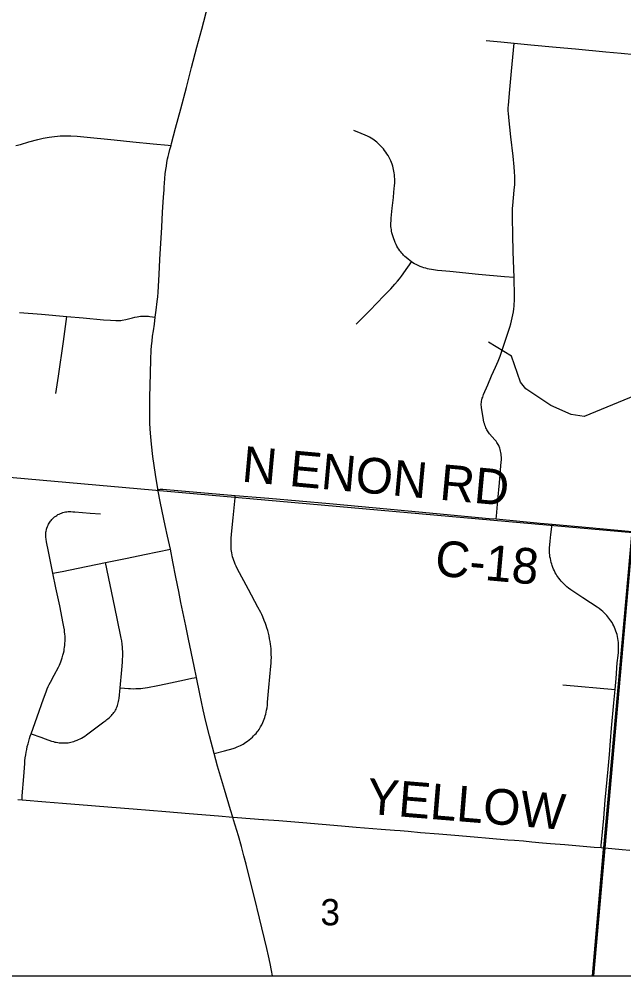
# Model space of a CAD drawing. Extents: x 0 to 1134, y 0 to 440.
# Drawn here: x 839.228 to 840.192, y 355.718 to 357.243 of the extents above; entities that cross this region are included whole.
import ezdxf

# ---------------------------------------------------------------- set-up
doc = ezdxf.new("R2010")
doc.units = 0
for name, color, linetype in [('GM_X_County_Road', 7, 'Continuous'), ('GM_X_County_Road_Text', 7, 'Continuous'), ('GM_X_Major_River', 7, 'Continuous'), ('GM_X_Minor_River', 7, 'Continuous'), ('GM_X_Section_Text', 7, 'Continuous'), ('GM_X_Township_Road', 7, 'Continuous'), ('GM_X_Unincorporated', 7, 'Continuous'), ('SH_Cut_Line', 7, 'Continuous')]:
    doc.layers.add(name, color=color, linetype=linetype)

msp = doc.modelspace()

# ---------------------------------------------------------------- linework, layer by layer
at = {"layer": 'GM_X_County_Road'}
for points in [[(839.4704, 357.0414), (839.4712, 357.0444), (839.4776, 357.069), (839.4858, 357.0995), (839.495, 357.1335), (839.5032, 357.1653), (839.5115, 357.1978), (839.5193, 357.2264), (839.5298, 357.2651), (839.5376, 357.2944), (839.5443, 357.319), (839.5546, 357.3568), (839.5598, 357.3773), (839.5666, 357.4063), (839.5687, 357.4158)], [(839.4453, 356.7675), (839.4467, 356.7786), (839.4484, 356.7926), (839.4493, 356.8002), (839.4498, 356.8074), (839.4514, 356.8358), (839.4526, 356.8593), (839.4556, 356.9113), (839.457, 356.9348), (839.4586, 356.959), (839.4592, 356.9705), (839.4595, 356.9747), (839.46, 356.9814), (839.4606, 356.9888), (839.4613, 356.9961), (839.4622, 357.0028), (839.463, 357.0084), (839.4639, 357.0139), (839.465, 357.0198), (839.4659, 357.0237), (839.4669, 357.0279), (839.4687, 357.0348), (839.4704, 357.0414)], [(839.4495, 356.4932), (839.4492, 356.4942), (839.4455, 356.5169), (839.4416, 356.5458), (839.4394, 356.5655), (839.4383, 356.5768), (839.4372, 356.589), (839.4368, 356.5995), (839.4365, 356.6122), (839.4364, 356.6237), (839.4366, 356.6398), (839.4375, 356.6783), (839.4381, 356.7), (839.4388, 356.7149), (839.4393, 356.7221), (839.4401, 356.7292), (839.441, 356.7373), (839.4422, 356.7457), (839.4438, 356.7566), (839.4453, 356.7675)], [(839.4495, 356.4932), (839.4531, 356.4936), (839.4555, 356.4937), (839.4575, 356.4936), (839.4813, 356.4916), (839.5728, 356.4836)], [(839.4693, 356.3978), (839.4647, 356.4188), (839.4612, 356.4358), (839.4537, 356.4711), (839.4495, 356.4932)], [(839.5728, 356.4836), (839.6263, 356.479), (839.7228, 356.4706), (839.8201, 356.4616), (839.8938, 356.4549), (839.9774, 356.4471), (839.9887, 356.4461)], [(839.9887, 356.4461), (840.0586, 356.4396), (840.0781, 356.4378)], [(840.0781, 356.4378), (840.137, 356.4324), (840.2055, 356.4261)], [(839.5109, 356.1937), (839.5072, 356.2113), (839.4981, 356.2544), (839.4938, 356.2757), (839.4861, 356.3128), (839.4826, 356.3305), (839.4779, 356.3536), (839.4733, 356.3777), (839.4693, 356.3978)], [(839.5392, 356.0722), (839.5316, 356.1003), (839.5259, 356.1232), (839.5217, 356.1419), (839.5164, 356.1676), (839.5109, 356.1937)], [(839.5688, 355.9711), (839.5654, 355.9827), (839.5555, 356.0148), (839.5446, 356.0523), (839.5392, 356.0722)], [(839.2261, 355.9993), (839.2329, 355.9987)], [(839.2329, 355.9987), (839.2706, 355.9954), (839.2973, 355.9935), (839.3437, 355.9896), (839.3759, 355.9869), (839.4099, 355.9841), (839.4619, 355.9799), (839.4991, 355.977), (839.5461, 355.9729), (839.5688, 355.9711)], [(839.6319, 355.7181), (839.6304, 355.7267), (839.6283, 355.7377), (839.6257, 355.7502), (839.6232, 355.7615), (839.6116, 355.8098), (839.6034, 355.843), (839.5962, 355.8719), (839.5902, 355.8961), (839.5867, 355.9094), (839.5826, 355.9243), (839.5778, 355.941), (839.57, 355.9666), (839.5688, 355.9711)], [(839.5688, 355.9711), (839.5765, 355.9704), (839.617, 355.9674)], [(839.617, 355.9674), (839.618, 355.9673), (839.6422, 355.9656), (839.6805, 355.9623), (839.7424, 355.957), (839.7653, 355.9549), (839.8056, 355.9519), (839.8267, 355.9502), (839.8359, 355.9495), (839.8483, 355.9484), (839.8681, 355.9467), (839.8972, 355.9444), (839.9226, 355.9423), (839.9535, 355.9395), (839.9777, 355.9375), (840.0074, 355.935), (840.0178, 355.9341), (840.0321, 355.9331), (840.0457, 355.9318), (840.0624, 355.9302), (840.0754, 355.9291), (840.0983, 355.9273), (840.1447, 355.9233), (840.156, 355.9225)], [(840.156, 355.9225), (840.1605, 355.9222), (840.1621, 355.9221), (840.1893, 355.9196), (840.2017, 355.9185)]]:
    msp.add_lwpolyline(points, dxfattribs=at)
at = {"layer": 'GM_X_Major_River'}
for points in [[(839.1188, 355.7181), (840.144, 355.7181), (840.2068, 356.4238), (839.1941, 356.514)], [(840.144, 355.7181), (841.1538, 355.7181), (841.2109, 356.3404), (840.2068, 356.4238)]]:
    msp.add_lwpolyline(points, close=True, dxfattribs=at)
at = {"layer": 'GM_X_Minor_River'}
msp.add_lwpolyline([(840.2283, 356.6503), (840.1288, 356.6096), (840.1084, 356.6123), (840.0758, 356.6267), (840.0358, 356.6537), (840.0277, 356.6641), (840.0134, 356.7054), (839.9767, 356.7278)], dxfattribs=at)
at = {"layer": 'GM_X_Township_Road'}
msp.add_line((840.0948, 356.1818), (840.1782, 356.1745), dxfattribs=at)
for points in [[(839.9726, 357.2087), (839.9961, 357.2062), (840.0176, 357.2042)], [(840.0175, 356.8307), (840.016, 356.8715), (840.0154, 356.8988), (840.0146, 356.9267), (840.0145, 356.9311), (840.0146, 356.9354), (840.0149, 356.9409), (840.0153, 356.9458), (840.0174, 356.97), (840.0182, 356.9792), (840.0184, 356.9821), (840.0186, 356.9849), (840.0186, 356.9883), (840.0185, 356.9918), (840.0181, 356.9995), (840.0173, 357.0072), (840.0157, 357.0243), (840.0123, 357.0548), (840.0088, 357.0859), (840.0082, 357.0925), (840.008, 357.0961), (840.0079, 357.099), (840.008, 357.102), (840.0081, 357.1052), (840.0088, 357.1117), (840.0105, 357.1304), (840.0132, 357.1594), (840.0155, 357.1821), (840.0176, 357.2042)], [(840.0176, 357.2042), (840.0437, 357.2018), (840.0845, 357.198), (840.1154, 357.195), (840.1634, 357.1906), (840.1877, 357.1884), (840.2097, 357.1862), (840.2338, 357.1841), (840.2585, 357.1819), (840.2756, 357.1804)], [(839.2229, 357.041), (839.2302, 357.0428), (839.2439, 357.0468), (839.2583, 357.0508), (839.2667, 357.0528), (839.2764, 357.0546), (839.2844, 357.0557), (839.2894, 357.0561), (839.2936, 357.0564), (839.3035, 357.0568), (839.3109, 357.0567), (839.3208, 357.056), (839.3312, 357.0551), (839.3795, 357.0503), (839.4097, 357.0472), (839.4419, 357.0441), (839.4656, 357.0418), (839.4704, 357.0414)], [(839.8536, 356.8559), (839.8511, 356.8578), (839.8482, 356.8601), (839.8453, 356.8625), (839.8431, 356.8644), (839.8412, 356.8663), (839.8397, 356.8678), (839.8382, 356.8696), (839.8365, 356.8716), (839.8351, 356.8736), (839.8336, 356.8758), (839.832, 356.8784), (839.8306, 356.8809), (839.8294, 356.8834), (839.8279, 356.8865), (839.8266, 356.8897), (839.8255, 356.8926), (839.8244, 356.8956), (839.8234, 356.8989), (839.8226, 356.9022), (839.822, 356.9047), (839.8216, 356.9072), (839.8213, 356.9095), (839.821, 356.9121), (839.8209, 356.9147), (839.8209, 356.9172), (839.8211, 356.9214), (839.8214, 356.9254), (839.8229, 356.9415), (839.8248, 356.9581), (839.8258, 356.9667), (839.8263, 356.9721), (839.8267, 356.9772), (839.8269, 356.981), (839.827, 356.9846), (839.8269, 356.988), (839.8268, 356.9914), (839.8265, 356.9944), (839.8262, 356.9975), (839.8257, 357.0001), (839.8252, 357.0029), (839.8245, 357.0056), (839.8238, 357.0083), (839.8228, 357.0114), (839.8218, 357.0141), (839.8207, 357.0168), (839.8193, 357.0197), (839.818, 357.0223), (839.8164, 357.0251), (839.8146, 357.0281), (839.8127, 357.0308), (839.8109, 357.0332), (839.809, 357.0357), (839.8071, 357.0379), (839.805, 357.0403), (839.8028, 357.0425), (839.8006, 357.0446), (839.7986, 357.0463), (839.7964, 357.0481), (839.7941, 357.0497), (839.7919, 357.0513), (839.7893, 357.0529), (839.7866, 357.0544), (839.7834, 357.056), (839.7799, 357.0577), (839.7733, 357.0605), (839.7619, 357.065)], [(839.7656, 356.7564), (839.7872, 356.7783), (839.7985, 356.7899), (839.8098, 356.8015), (839.8206, 356.8127), (839.8239, 356.8163), (839.8272, 356.8202), (839.8313, 356.8248), (839.8347, 356.8289), (839.8379, 356.833), (839.8406, 356.8367), (839.8454, 356.8437), (839.8503, 356.851), (839.8536, 356.8559)], [(840.0175, 356.8307), (840.002, 356.8321), (839.9606, 356.8359), (839.9148, 356.8402), (839.9022, 356.8415), (839.8952, 356.8422), (839.8888, 356.843), (839.8855, 356.8435), (839.882, 356.8441), (839.8791, 356.8447), (839.8765, 356.8455), (839.8733, 356.8464), (839.8705, 356.8474), (839.8673, 356.8486), (839.8641, 356.8499), (839.861, 356.8514), (839.8587, 356.8527), (839.8559, 356.8544), (839.8536, 356.8559)], [(839.9887, 356.4461), (839.9892, 356.4507), (839.9914, 356.4761), (839.994, 356.5039), (839.9969, 356.5373), (839.9971, 356.54), (839.9972, 356.5424), (839.9972, 356.5448), (839.9969, 356.5474), (839.9967, 356.5494), (839.9963, 356.5518), (839.9958, 356.5543), (839.9951, 356.5567), (839.9944, 356.5589), (839.9934, 356.5615), (839.9927, 356.5632), (839.9918, 356.565), (839.9909, 356.5666), (839.9899, 356.5682), (839.9885, 356.5701), (839.9868, 356.5723), (839.9781, 356.582), (839.9769, 356.5834), (839.9759, 356.5849), (839.9749, 356.5863), (839.9739, 356.5879), (839.9731, 356.5896), (839.9723, 356.5912), (839.9715, 356.5933), (839.9706, 356.5958), (839.9699, 356.5981), (839.9693, 356.6005), (839.9686, 356.604), (839.9678, 356.6077), (839.9655, 356.623), (839.9652, 356.6251), (839.965, 356.6274), (839.965, 356.6293), (839.9652, 356.6315), (839.9655, 356.6337), (839.966, 356.636), (839.9666, 356.6384), (839.9672, 356.6404), (839.9679, 356.6425), (839.9687, 356.6444), (839.9754, 356.6597), (839.9815, 356.674), (839.9879, 356.6882), (839.992, 356.6977), (839.9949, 356.7054), (839.9979, 356.7137), (840.0058, 356.7372), (840.0075, 356.7421), (840.009, 356.7467), (840.0104, 356.7516), (840.0119, 356.7569), (840.0131, 356.7618), (840.0142, 356.7666), (840.0152, 356.7715), (840.0161, 356.7764), (840.0167, 356.7808), (840.0172, 356.7851), (840.0176, 356.7889), (840.0179, 356.7932), (840.0181, 356.7974), (840.0181, 356.8013), (840.0175, 356.8307)], [(839.2286, 356.7749), (839.2637, 356.7722), (839.3044, 356.7687)], [(839.2869, 356.6462), (839.2911, 356.6735), (839.2991, 356.7287), (839.3044, 356.7687)], [(839.3044, 356.7687), (839.3305, 356.7664), (839.3627, 356.7635), (839.3738, 356.7627), (839.3826, 356.7621), (839.3854, 356.7621), (839.3881, 356.7621), (839.3904, 356.7623), (839.3926, 356.7627), (839.3982, 356.7637), (839.4091, 356.7665), (839.4126, 356.7674), (839.4163, 356.7682), (839.4189, 356.7687), (839.4217, 356.7691), (839.4242, 356.7692), (839.4266, 356.7694), (839.4292, 356.7694), (839.4321, 356.7692), (839.4344, 356.769), (839.4367, 356.7687), (839.4453, 356.7675)], [(839.5392, 356.0722), (839.5558, 356.0767), (839.5693, 356.0806), (839.5725, 356.0816), (839.5756, 356.0828), (839.5783, 356.0839), (839.5813, 356.0852), (839.5834, 356.0863), (839.5856, 356.0875), (839.5876, 356.0887), (839.5897, 356.0902), (839.5923, 356.092), (839.5951, 356.0942), (839.5977, 356.0962), (839.6003, 356.0986), (839.6021, 356.1003), (839.6042, 356.1025), (839.6059, 356.1044), (839.6078, 356.1067), (839.6093, 356.1086), (839.6107, 356.1106), (839.6119, 356.1125), (839.6132, 356.1148), (839.615, 356.118), (839.6169, 356.1219), (839.618, 356.1245), (839.619, 356.127), (839.6199, 356.1295), (839.6207, 356.1322), (839.6215, 356.1351), (839.6222, 356.1382), (839.6228, 356.1413), (839.6234, 356.1449), (839.624, 356.1496), (839.6244, 356.1541), (839.6263, 356.1776), (839.6297, 356.2116), (839.63, 356.2162), (839.6302, 356.2208), (839.6303, 356.2254), (839.6302, 356.2301), (839.6301, 356.2347), (839.6298, 356.2394), (839.6294, 356.2433), (839.629, 356.2467), (839.6284, 356.251), (839.6276, 356.2552), (839.6267, 356.2597), (839.6256, 356.2643), (839.6245, 356.2684), (839.6233, 356.2726), (839.6222, 356.2761), (839.6209, 356.2796), (839.619, 356.2844), (839.6167, 356.2899), (839.6149, 356.2938), (839.6133, 356.2972), (839.609, 356.3054), (839.5938, 356.3339), (839.5759, 356.3673), (839.5743, 356.3707), (839.5727, 356.3741), (839.5715, 356.3771), (839.5704, 356.38), (839.5695, 356.3829), (839.5686, 356.386), (839.5679, 356.3889), (839.5672, 356.3921), (839.5667, 356.3949), (839.5663, 356.3977), (839.5661, 356.4001), (839.566, 356.4027), (839.566, 356.4058), (839.5661, 356.409), (839.5665, 356.4152), (839.567, 356.4221), (839.5694, 356.4481), (839.5725, 356.48), (839.5728, 356.4836)], [(839.2822, 356.3595), (839.2749, 356.394), (839.2719, 356.4099), (839.2714, 356.4139), (839.271, 356.4172), (839.2708, 356.4189), (839.2708, 356.4208), (839.2708, 356.4229), (839.271, 356.425), (839.2713, 356.4268), (839.2717, 356.4286), (839.2721, 356.43), (839.2725, 356.4315), (839.2734, 356.4339), (839.2743, 356.436), (839.2751, 356.4376), (839.276, 356.4392), (839.2772, 356.4411), (839.2784, 356.4428), (839.2792, 356.4439), (839.2803, 356.4451), (839.2817, 356.4465), (839.2833, 356.448), (839.2848, 356.4493), (839.2867, 356.4507), (839.2883, 356.4517), (839.2902, 356.453), (839.292, 356.4539), (839.294, 356.4548), (839.2959, 356.4556), (839.2978, 356.4563), (839.2999, 356.4569), (839.302, 356.4573), (839.3041, 356.4576), (839.3063, 356.4578), (839.3085, 356.4579), (839.3106, 356.4579), (839.3141, 356.4576), (839.3173, 356.4574), (839.3415, 356.4555), (839.3582, 356.4542)], [(840.1838, 356.2382), (840.1839, 356.2414), (840.1839, 356.2445), (840.1837, 356.2471), (840.1835, 356.2495), (840.1832, 356.2527), (840.1827, 356.2557), (840.1821, 356.2588), (840.1814, 356.2619), (840.1807, 356.2645), (840.1797, 356.2673), (840.1785, 356.2705), (840.1774, 356.2732), (840.1763, 356.2756), (840.1749, 356.2783), (840.1735, 356.2809), (840.1717, 356.2837), (840.1701, 356.286), (840.1685, 356.2883), (840.1669, 356.2903), (840.1652, 356.2922), (840.163, 356.2945), (840.1608, 356.2967), (840.1585, 356.2988), (840.1561, 356.3008), (840.1529, 356.3032), (840.1495, 356.3056), (840.1392, 356.3126), (840.1266, 356.3206), (840.1075, 356.3333), (840.1042, 356.3358), (840.1012, 356.3382), (840.0991, 356.3401), (840.0971, 356.342), (840.0949, 356.3443), (840.0925, 356.3469), (840.0905, 356.3492), (840.0886, 356.3517), (840.087, 356.3539), (840.0854, 356.3562), (840.0842, 356.3582), (840.083, 356.3604), (840.0815, 356.3632), (840.0803, 356.3659), (840.0791, 356.3688), (840.0781, 356.3717), (840.0773, 356.3742), (840.0765, 356.3769), (840.0757, 356.3797), (840.0751, 356.3829), (840.0745, 356.386), (840.0741, 356.3889), (840.0739, 356.3916), (840.0738, 356.3947), (840.0738, 356.3972), (840.0739, 356.3996), (840.0749, 356.4106), (840.0759, 356.4216), (840.0776, 356.4338), (840.0781, 356.4378)], [(839.366, 356.3765), (839.4003, 356.3838), (839.4282, 356.3895), (839.4693, 356.3978)], [(839.2822, 356.3595), (839.2969, 356.3626), (839.3224, 356.3677), (839.366, 356.3765)], [(839.3894, 356.1769), (839.3919, 356.2055), (839.393, 356.2178), (839.3933, 356.2224), (839.3935, 356.2277), (839.3935, 356.2314), (839.3935, 356.2351), (839.3933, 356.2385), (839.393, 356.2419), (839.3925, 356.2466), (839.3918, 356.2517), (839.391, 356.2564), (839.3901, 356.2614), (839.3808, 356.3058), (839.366, 356.3765)], [(839.2473, 356.1037), (839.257, 356.1306), (839.2672, 356.1593), (839.2715, 356.1709), (839.2732, 356.1753), (839.2747, 356.1789), (839.2761, 356.1822), (839.278, 356.186), (839.284, 356.197), (839.291, 356.2101), (839.2924, 356.213), (839.2937, 356.2158), (839.2948, 356.2184), (839.2959, 356.2217), (839.2969, 356.225), (839.2981, 356.2289), (839.299, 356.2324), (839.2998, 356.2362), (839.3003, 356.2388), (839.3007, 356.2417), (839.3011, 356.2447), (839.3013, 356.248), (839.3014, 356.2514), (839.3014, 356.2549), (839.3014, 356.2587), (839.3011, 356.263), (839.3008, 356.2659), (839.3004, 356.2692), (839.2996, 356.2742), (839.2987, 356.2797), (839.2931, 356.3077), (839.2869, 356.3363), (839.2822, 356.3595)], [(840.1782, 356.1745), (840.1798, 356.1917), (840.1818, 356.2171), (840.183, 356.2288), (840.1835, 356.2335), (840.1838, 356.2382)], [(839.3894, 356.1769), (839.3963, 356.1763), (839.4028, 356.1758), (839.406, 356.1757), (839.4105, 356.1756), (839.4145, 356.1757), (839.4185, 356.1759), (839.4221, 356.1762), (839.4257, 356.1766), (839.429, 356.177), (839.433, 356.1777), (839.4492, 356.1808), (839.462, 356.1835), (839.492, 356.1899), (839.5033, 356.1922), (839.5109, 356.1937)], [(839.2473, 356.1037), (839.2627, 356.0984), (839.2695, 356.096), (839.2799, 356.0922), (839.2829, 356.0913), (839.2852, 356.0907), (839.2875, 356.0902), (839.2898, 356.0898), (839.292, 356.0895), (839.2943, 356.0893), (839.2968, 356.0892), (839.2994, 356.0892), (839.3017, 356.0892), (839.3042, 356.0894), (839.3063, 356.0896), (839.3084, 356.0899), (839.3107, 356.0904), (839.313, 356.091), (839.3154, 356.0917), (839.3178, 356.0926), (839.3206, 356.0936), (839.323, 356.0946), (839.3256, 356.0959), (839.3278, 356.097), (839.3304, 356.0986), (839.3328, 356.1001), (839.3355, 356.102), (839.3504, 356.1131), (839.3633, 356.1228), (839.3666, 356.1252), (839.3681, 356.1264), (839.3697, 356.1276), (839.3719, 356.1294), (839.3739, 356.1312), (839.3753, 356.1327), (839.3768, 356.1343), (839.3782, 356.136), (839.3794, 356.1377), (839.3806, 356.1394), (839.3817, 356.1413), (839.3827, 356.1432), (839.3837, 356.1452), (839.3845, 356.1472), (839.3852, 356.149), (839.3858, 356.1512), (839.3863, 356.1532), (839.3868, 356.1554), (839.3872, 356.1578), (839.3875, 356.1598), (839.3894, 356.1769)], [(840.156, 355.9225), (840.1563, 355.9258), (840.1603, 355.9694), (840.1627, 355.9979), (840.1671, 356.0474), (840.1691, 356.071), (840.1711, 356.0926), (840.1726, 356.1125), (840.1763, 356.1533), (840.1782, 356.1745)], [(839.2329, 355.9987), (839.2333, 356.0048), (839.2356, 356.0358), (839.2371, 356.0562), (839.2375, 356.0607), (839.238, 356.0654), (839.2387, 356.0703), (839.2394, 356.0746), (839.2403, 356.079), (839.2413, 356.0836), (839.2424, 356.088), (839.2435, 356.092), (839.2447, 356.0962), (839.2461, 356.1002), (839.2473, 356.1037)]]:
    msp.add_lwpolyline(points, dxfattribs=at)
at = {"layer": 'GM_X_Unincorporated'}
for points in [[(832.7638, 355.7181), (840.1423, 355.7181), (840.16, 355.9202), (840.1602, 355.9227), (840.2053, 356.4267)], [(840.2053, 356.4267), (840.1602, 355.9227), (840.16, 355.9202), (840.1423, 355.7181), (846.2453, 355.7181)]]:
    msp.add_lwpolyline(points, dxfattribs=at)
at = {"layer": 'SH_Cut_Line'}
msp.add_lwpolyline([(832.7638, 355.7181), (846.2453, 355.7181)], dxfattribs=at)

# ---------------------------------------------------------------- texts
at = {"layer": 'GM_X_County_Road_Text'}
for s, rotation, p in [('N ENON RD', 354.7712, (839.582, 356.5058)), ('C-18', 354.8359, (839.8897, 356.3561)), ('YELLOW', 355.3032, (839.7809, 355.9766))]:
    msp.add_text(s, height=0.05682, rotation=rotation, dxfattribs=at).set_placement(p)
at = {"layer": 'GM_X_Section_Text'}
msp.add_text('3', height=0.0419, rotation=0, dxfattribs=at).set_placement((839.7086, 355.7986))

doc.saveas('drawing.dxf')
